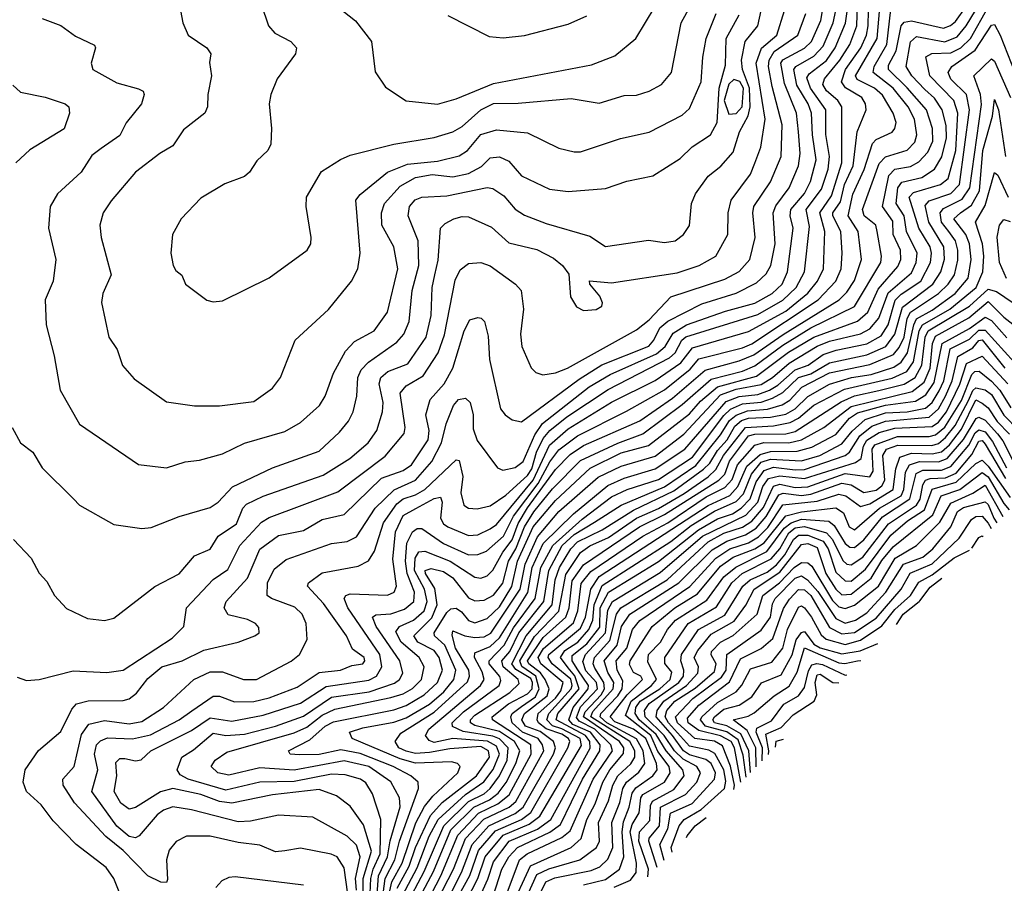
# Model space of a CAD drawing. Extents: x 1308313 to 1441400, y 959662 to 1036319.
# Tile 557 of 656: x 1420403 to 1423567, y 972360 to 975135. Entities that reach past the tile are written whole.
import ezdxf

# ---------------------------------------------------------------- set-up
doc = ezdxf.new("R2010")
doc.units = 0

msp = doc.modelspace()

# ---------------------------------------------------------------- linework, layer by layer
at = {"layer": '0CON10XD'}
for points in [[(1421506.8, 972313.2), (1421506.3, 972375), (1421533.6, 972463.6), (1421507.2, 972547.2), (1421465, 972607.3), (1421421.3, 972641.3), (1421365, 972661.4), (1421215, 972643.8), (1421085, 972617.7), (1421045, 972623), (1420985, 972645.5), (1420895, 972664.2), (1420855, 972653.9), (1420775, 972603), (1420755, 972597.7), (1420727.4, 972617.4), (1420706.1, 972655), (1420714.6, 972705), (1420711.7, 972748.3), (1420725, 972761), (1420740.6, 972760.6), (1420775, 972753.1), (1420793.6, 972756.4), (1420824.7, 972785), (1420955, 972850.6), (1421015, 972891.5), (1421085, 972880.6), (1421185, 972900.6), (1421305, 972939.2), (1421387.8, 972992.2), (1421525, 973013), (1421549.7, 973025), (1421566, 973055), (1421560.6, 973095), (1421457.1, 973245), (1421445.7, 973275), (1421451.2, 973285), (1421465, 973290.4), (1421585, 973286.1), (1421605.8, 973295), (1421613.9, 973315), (1421601.9, 973401.9), (1421610.7, 973489.3), (1421635, 973541.6), (1421675.4, 973564.6), (1421735, 973596.5), (1421755, 973600.8), (1421760.7, 973585), (1421755, 973533.1), (1421764.8, 973515), (1421778.8, 973505), (1421845, 973477), (1421875, 973479.4), (1421915, 973498.5), (1421935, 973513.3), (1422052.6, 973655), (1422105, 973768.2), (1422165, 973819.9), (1422305, 973905.9), (1422445, 973975.4), (1422527.5, 974032.5), (1422565, 974080.9), (1422745, 974133.2), (1422865, 974198.7), (1422935, 974256.5), (1422966.9, 974295), (1422986.1, 974335), (1422990, 974455), (1422973.4, 974515), (1423010.9, 974569.1), (1423044.9, 974675), (1423044.6, 974854.6), (1423031.2, 974875), (1422995, 974906.6), (1422983, 974927), (1422988.7, 974945), (1423038.3, 975005), (1423070.1, 975055), (1423092.4, 975115), (1423095.6, 975225)], [(1421527.6, 972305), (1421530.9, 972375), (1421539.2, 972405), (1421561.6, 972455), (1421563.7, 972565), (1421537, 972647), (1421515, 972682.2), (1421498, 972695), (1421448.6, 972708.6), (1421405, 972710.6), (1421285, 972686.5), (1421175, 972685.1), (1421065, 972659.2), (1420944.1, 972695), (1420918.5, 972708.5), (1420909.2, 972725), (1420924.1, 972765), (1420961.7, 972788.3), (1421025, 972841.8), (1421065, 972834.7), (1421125, 972839.6), (1421225, 972864.7), (1421315, 972896.9), (1421405, 972957.8), (1421525.6, 972975.6), (1421607.2, 973002.8), (1421623.1, 973015), (1421633.7, 973035), (1421624.5, 973075), (1421548.4, 973185), (1421536.5, 973215), (1421547.4, 973222.6), (1421595, 973226.3), (1421639.6, 973240.4), (1421669.3, 973265), (1421671.3, 973295), (1421647.8, 973355), (1421642.5, 973395), (1421646.6, 973453.4), (1421665, 973489.3), (1421680.5, 973499.5), (1421695, 973500), (1421765, 973452.1), (1421845, 973415.7), (1421875, 973416), (1421902.9, 973427.1), (1421957.8, 973475), (1421990.1, 973539.9), (1422068.9, 973645), (1422106.1, 973713.9), (1422135, 973752.9), (1422195, 973797.6), (1422353.1, 973876.9), (1422475, 973946.1), (1422557.5, 974012.5), (1422585.2, 974045), (1422725, 974080.2), (1422755, 974093.9), (1422968.7, 974235), (1423024.9, 974295.1), (1423042, 974335), (1423045.7, 974385), (1423041.6, 974455), (1423015.8, 974505), (1423016.1, 974515), (1423039.8, 974550.2), (1423052.6, 974605), (1423081.2, 974665), (1423093.4, 974775), (1423122.9, 974845), (1423120.4, 974865), (1423108.8, 974885), (1423055.9, 974915.9), (1423043.8, 974935), (1423056.7, 974975), (1423105.3, 975045), (1423123.9, 975085), (1423129.2, 975115), (1423130.8, 975215)], [(1421549.1, 972295), (1421556.1, 972383.9), (1421585.1, 972445), (1421593.3, 972496.7), (1421625.9, 972605.9), (1421623.2, 972635), (1421595.7, 972685.7), (1421525, 972735.5), (1421445, 972753.2), (1421285, 972723.7), (1421175, 972730.4), (1421075, 972707.4), (1421039.1, 972715), (1421018.5, 972735), (1421030.5, 972755), (1421068.6, 972781.4), (1421285, 972843.5), (1421325, 972862), (1421375, 972900.3), (1421415, 972918.9), (1421595, 972956.7), (1421635, 972968.9), (1421665, 972985.9), (1421694.2, 973015), (1421702.9, 973055), (1421686.6, 973085), (1421628.3, 973135), (1421611.7, 973168.3), (1421623.1, 973185), (1421667.8, 973205), (1421702.7, 973235), (1421712.6, 973265), (1421703.6, 973305), (1421671.7, 973365), (1421673.5, 973405), (1421685, 973425.5), (1421705, 973427.7), (1421786.2, 973395), (1421865, 973343.9), (1421885, 973340.2), (1421905, 973347.7), (1421923.4, 973366.6), (1421955.5, 973424.5), (1421985, 973463.1), (1422004.3, 973515.7), (1422035, 973566.5), (1422125, 973689.3), (1422171.7, 973738.2), (1422215, 973766.4), (1422395, 973845.9), (1422500.9, 973919.1), (1422605, 974009.2), (1422715, 974039.1), (1422761.8, 974058.2), (1422856, 974124), (1423036, 974235), (1423061, 974259), (1423085, 974297.1), (1423107.7, 974365), (1423097, 974455), (1423064.9, 974505), (1423079.6, 974575), (1423116.4, 974653.6), (1423142.7, 974737.3), (1423155, 974750.2), (1423206.3, 974773.7), (1423215.2, 974785), (1423218.8, 974805), (1423210, 974835), (1423175, 974892.6), (1423149.2, 974915), (1423093.3, 974943.3), (1423088.6, 974955), (1423158.6, 975075), (1423172.4, 975237.6)], [(1421025, 974228.8), (1421055, 974231.2), (1421205, 974305.5), (1421327.1, 974395), (1421338.1, 974415), (1421339.4, 974435), (1421322.9, 974535), (1421324.2, 974565), (1421372.4, 974647.6), (1421433.8, 974686.2), (1421465, 974699.5), (1421605, 974735.3), (1421735, 974756.9), (1421795, 974775.2), (1421825, 974791.5), (1421885, 974845.9), (1421925, 974866.1), (1422005, 974866.7), (1422175, 974882.3), (1422265, 974866.6), (1422345, 974891.6), (1422385, 974892.6), (1422425, 974905.8), (1422465, 974927.3), (1422497.6, 974965), (1422528.4, 975125), (1422588.8, 975235)], [(1420730.6, 972310.6), (1420705.3, 972375), (1420680.6, 972410.6), (1420584.8, 972484.8), (1420510.2, 972560.2), (1420471.7, 972611.7), (1420424.5, 972654.5), (1420414.3, 972685), (1420420.5, 972725), (1420463, 972787), (1420535, 972847.3), (1420570.5, 972919.5), (1420585, 972936.8), (1420623.4, 972946.6), (1420735, 972947.5), (1420755, 972952.6), (1420778.7, 972971.3), (1420815, 973017.6), (1420860, 973055), (1420924.9, 973075.1), (1420995, 973108.9), (1421105.2, 973134.8), (1421158.8, 973155), (1421172.5, 973165), (1421171.5, 973181.5), (1421160.6, 973195), (1421135, 973207.7), (1421073, 973223), (1421060.4, 973245), (1421066, 973265), (1421135, 973340), (1421175, 973433.3), (1421235, 973477.6), (1421315, 973494.1), (1421375, 973529.4), (1421445.3, 973545), (1421565, 973661.3), (1421635, 973686.4), (1421661.8, 973705), (1421715.5, 973785), (1421718.6, 973815), (1421707.5, 973865), (1421722, 973915), (1421767, 973965), (1421795.1, 974014.9), (1421831.3, 974135), (1421849.6, 974170.4), (1421875, 974177.8), (1421885.9, 974175.9), (1421896.2, 974165), (1421908.4, 974118.4), (1421912.9, 974042.9), (1421947.8, 973885), (1421962.5, 973865), (1421985, 973848.8), (1422015, 973843.3), (1422200.1, 973979.9), (1422273.9, 974026.1), (1422424, 974086), (1422440.4, 974105), (1422459.7, 974145), (1422485, 974166.6), (1422595, 974222), (1422705, 974256.6), (1422770.8, 974289.3), (1422801.5, 974318.5), (1422816.5, 974345), (1422830.4, 974415), (1422824, 974515), (1422832.7, 974537.3), (1422875.4, 974595), (1422904.9, 974665), (1422910.8, 974705), (1422905.6, 974774.4), (1422898.5, 974835), (1422860.3, 974930.3), (1422848.2, 974995), (1422855, 975006.6), (1422925, 975044), (1422946.7, 975065), (1422977.3, 975132.7), (1422987.3, 975195)], [(1421457.8, 972325), (1421445, 972409.4), (1421423.1, 972445), (1421403.7, 972453.7), (1421305, 972472.9), (1421255, 972463.9), (1421225, 972460.6), (1421175, 972482.7), (1421105, 972491.1), (1421015, 972511.2), (1420939, 972511), (1420905.6, 972494.4), (1420883.3, 972466.7), (1420874.7, 972435), (1420878.3, 972371.7), (1420875, 972362.9), (1420856.4, 972363.6), (1420815, 972384), (1420735.6, 972465), (1420680, 972510), (1420578.7, 972618.7), (1420543, 972675), (1420541.1, 972695), (1420577.5, 972735), (1420602, 972838), (1420625, 972871.6), (1420675, 972883.4), (1420755, 972871.8), (1420795, 972880), (1420865.3, 972924.7), (1420962.9, 973015), (1421015, 973039.6), (1421055, 973039.6), (1421122, 973015), (1421164, 973015), (1421275, 973073.2), (1421302.3, 973095), (1421326.3, 973143.7), (1421323.7, 973195), (1421310.3, 973225), (1421287.3, 973247.3), (1421211.5, 973275), (1421198.2, 973285), (1421199, 973325), (1421220.4, 973369.6), (1421259.6, 973400.4), (1421405, 973451.3), (1421455, 973458), (1421485, 973473.1), (1421545, 973565.5), (1421605.8, 973624.2), (1421675.2, 973655), (1421727.4, 973715), (1421758.5, 973775), (1421773.4, 973836.6), (1421796.7, 973895), (1421812.5, 973915), (1421835, 973919.1), (1421850, 973905), (1421859.7, 973865), (1421860.5, 973820.5), (1421873.1, 973783.1), (1421938.6, 973695), (1421955, 973687.3), (1421995, 973695.7), (1422020.7, 973715), (1422058.6, 973801.4), (1422082.4, 973837.6), (1422233, 973955), (1422299.8, 973995), (1422448.9, 974061.1), (1422477, 974085), (1422502.5, 974127.5), (1422545, 974154.4), (1422671, 974199), (1422765, 974223.9), (1422821, 974255), (1422852.6, 974285), (1422869.9, 974325), (1422888.1, 974465), (1422878.2, 974505), (1422880.4, 974525), (1422925, 974577), (1422943.8, 974615), (1422961.9, 974685), (1422950, 974765), (1422947.3, 974835), (1422936.8, 974865), (1422900.2, 974925), (1422890, 974975), (1422897.1, 974985), (1422955, 975017.7), (1422985, 975050), (1423017.1, 975125), (1423031.3, 975195)], [(1420912, 975205), (1420927.5, 975125), (1420944, 975085), (1421004.2, 975045), (1421017.1, 975025), (1421012.4, 974997.6), (1421019.5, 974955), (1421007.5, 974895), (1421006.5, 974855), (1420998.1, 974835), (1420928.9, 974781.1), (1420895, 974729.5), (1420853.1, 974705), (1420775.5, 974645), (1420696.5, 974553.5), (1420670.9, 974515), (1420660.9, 974475), (1420664.5, 974435), (1420696.9, 974315), (1420670, 974255), (1420665.9, 974225.9), (1420689.2, 974115), (1420715.8, 974075), (1420733.6, 974023.6), (1420770.7, 973980.7), (1420875, 973907.1), (1420964.6, 973894.6)], [(1421178.9, 975185), (1421202.2, 975115), (1421222.2, 975092.2), (1421274.2, 975065), (1421292.5, 975045), (1421289.2, 975025), (1421230.6, 974945), (1421209.4, 974895), (1421204.4, 974865), (1421212.5, 974785), (1421210, 974735), (1421200, 974715), (1421165, 974681.2), (1421141.2, 974645), (1421125, 974631.2), (1421062.1, 974607.9), (1420985, 974561.2), (1420921.4, 974495), (1420894.4, 974445), (1420888.8, 974385), (1420896, 974345), (1420905, 974328.8), (1420924.1, 974314.1), (1420936.2, 974285), (1421004.1, 974234.1), (1421025, 974228.8)], [(1420465, 973014.5), (1420575, 973042.6), (1420682.4, 973037.6), (1420735, 973044.7), (1420892.3, 973147.7), (1420930, 973185), (1420939.1, 973245), (1421025, 973336.2), (1421071.2, 973368.8), (1421109.8, 973445), (1421179.5, 973520.5), (1421205, 973535.5), (1421425, 973618.3), (1421577.5, 973732.5), (1421638.2, 973805), (1421641.1, 973825), (1421625.5, 973934.5), (1421645, 973958.1), (1421699.1, 973990.9), (1421747.5, 974065), (1421768.1, 974121.9), (1421801.7, 974298.3), (1421818.4, 974331.6), (1421845, 974351.6), (1421884.7, 974354.7), (1421915, 974343.8), (1421995.7, 974285), (1422014.4, 974265), (1422021.4, 974205), (1422012.3, 974125), (1422016.2, 974085), (1422046.2, 974016.2), (1422061.4, 974001.4), (1422083.9, 973993.9), (1422125, 974000), (1422162.7, 974015), (1422385, 974138.4), (1422425, 974171), (1422495, 974244.8), (1422668.8, 974301.2), (1422715, 974326.1), (1422748.7, 974365), (1422766.2, 974435), (1422758.4, 974515), (1422762.1, 974535), (1422815.6, 974614.4), (1422849.8, 974695), (1422852.4, 974797.6), (1422821, 974921), (1422809.2, 974985), (1422811.6, 975005), (1422827.2, 975032.8), (1422902.8, 975085), (1422929, 975155)], [(1421485, 972337.3), (1421481.9, 972375), (1421496.8, 972445), (1421485, 972482.9), (1421455, 972511), (1421345, 972572.4), (1421235, 972579.2), (1421145, 972559.6), (1421105, 972557.3), (1420955, 972595.7), (1420895, 972605.2), (1420865, 972595.2), (1420845, 972580), (1420787.3, 972512.7), (1420775, 972506), (1420755, 972510.6), (1420715, 972543.8), (1420635.2, 972655), (1420653.5, 972725), (1420643.7, 972775), (1420649.8, 972805), (1420662.4, 972817.6), (1420685, 972826.9), (1420765, 972824), (1420823.1, 972836.9), (1420915.8, 972885), (1420956.2, 972913.8), (1421025, 972961.7), (1421045, 972961.5), (1421092.9, 972942.9), (1421155, 972944.1), (1421205, 972956.3), (1421295, 972990.3), (1421365, 973037.5), (1421434.2, 973045), (1421470.3, 973059.7), (1421505.4, 973065), (1421512, 973075), (1421509.3, 973085), (1421472.5, 973112.5), (1421453.2, 973155), (1421379.2, 973259.2), (1421328.2, 973315), (1421331.1, 973325), (1421375, 973357.3), (1421491, 973379), (1421523.9, 973396.1), (1421543.2, 973426.8), (1421571.9, 973518.1), (1421615, 973579.1), (1421634.8, 973595.2), (1421675, 973608), (1421704.5, 973625), (1421805, 973720.8), (1421815, 973718.8), (1421826.8, 973666.8), (1421820, 973615), (1421830, 973575), (1421845, 973565.8), (1421873.1, 973563.1), (1421915, 973572.5), (1421965, 973607.4), (1422035, 973670.2), (1422048.6, 973691.4), (1422063.3, 973745), (1422085, 973789.2), (1422106.1, 973815), (1422161.4, 973858.6), (1422293.4, 973946.6), (1422491.3, 974048.7), (1422509.5, 974065), (1422530.6, 974105), (1422543.7, 974116.3), (1422775, 974187.8), (1422855, 974233.3), (1422898, 974275), (1422925.1, 974325), (1422940.7, 974470.7), (1422929.5, 974525), (1422979, 974591), (1423000.9, 974655), (1423004.5, 974695), (1422993.6, 974766.4), (1422993.2, 974845), (1422943.9, 974915), (1422932.2, 974947.8), (1422939.3, 974960.7), (1422995, 975003.8), (1423023.5, 975045), (1423056.5, 975123.5), (1423063.4, 975176.6)], [(1420675, 973204.4), (1420705, 973211.9), (1420836.6, 973313.4), (1420915, 973354.5), (1420965, 973412.5), (1421015, 973433.9), (1421040.7, 973475), (1421100, 973515), (1421119.6, 973565), (1421132.1, 973577.9), (1421185.7, 973604.3), (1421378.3, 973671.7), (1421464.1, 973725), (1421522.9, 973775), (1421550.8, 973815), (1421569, 973875), (1421570.7, 973905), (1421557.9, 973965), (1421563.5, 973985), (1421585.6, 974004.4), (1421650.4, 974029.6), (1421708.5, 974115), (1421724.8, 974185), (1421728.1, 974275), (1421737.1, 974315), (1421747.7, 974362.3), (1421755.3, 974464.7), (1421769.8, 974480.2), (1421798, 974495), (1421825, 974503.2), (1421845, 974501.3), (1421918.9, 974468.9), (1421975, 974418.1), (1422065, 974396.8), (1422118.6, 974368.6), (1422147.3, 974345), (1422167.6, 974317.6), (1422173.1, 974245), (1422192.2, 974212.2), (1422215, 974200.6), (1422255, 974203.6), (1422273.3, 974215), (1422275.3, 974225), (1422266.9, 974246.9), (1422234.4, 974285), (1422233.6, 974296.4), (1422305, 974289.5), (1422515, 974321.5), (1422586.5, 974345), (1422639.6, 974375), (1422678.7, 974445), (1422679.3, 974515), (1422688.5, 974555), (1422750.8, 974639.2), (1422765.4, 974674.6), (1422784.6, 974725.4), (1422798, 974815), (1422769.5, 974995), (1422786.4, 975043.6), (1422835.7, 975085), (1422860, 975165)], [(1420795, 973499.5), (1420825, 973503.5), (1420915, 973538.8), (1421015, 973568), (1421040.4, 973585), (1421086.4, 973633.6), (1421215, 973695.2), (1421365, 973748.5), (1421430.5, 973809.5), (1421459.7, 973845), (1421474.8, 973875.2), (1421486.6, 973925), (1421489.7, 973985), (1421499.6, 974010.4), (1421523.3, 974035), (1421615, 974098.6), (1421636.9, 974125), (1421654.8, 974165), (1421664.2, 974265), (1421685.4, 974345), (1421683.4, 974425), (1421651.3, 974505), (1421655.2, 974535), (1421674.1, 974555.9), (1421695, 974564.8), (1421775, 974569.4), (1421905, 974595.6), (1421922.8, 974592.8), (1421959, 974569), (1421995, 974526.6), (1422025, 974506.8), (1422095, 974479.8), (1422235, 974439.3), (1422285, 974406), (1422423.6, 974426.4), (1422475, 974419.6), (1422509.2, 974425), (1422535.6, 974445), (1422555, 974474), (1422561.7, 974545), (1422574.4, 974575.6), (1422615, 974632.5), (1422655.5, 974664.5), (1422695, 974709.2), (1422715.7, 974775), (1422743.7, 974826.3), (1422750.2, 974855), (1422747.4, 974915), (1422725.3, 974975), (1422722.2, 975005), (1422733.9, 975065), (1422774.6, 975115.4), (1422785.1, 975165)], [(1420964.6, 973894.6), (1421045, 973894.6), (1421155, 973908.5), (1421215, 973950.6), (1421240.9, 973985), (1421287.8, 974105), (1421395, 974204.3), (1421469.1, 974295), (1421489.1, 974335), (1421496.9, 974385), (1421483.4, 974555), (1421497, 974573), (1421584.6, 974645.4), (1421649.2, 974670.8), (1421745, 974680.6), (1421815, 974697.6), (1421841.9, 974715), (1421885, 974766.5), (1421935, 974781.2), (1422035, 974771.9), (1422135, 974722.7), (1422185, 974710.4), (1422205, 974710.7), (1422333.7, 974753.7), (1422425.8, 974774.2), (1422531.7, 974828.3), (1422555, 974850), (1422593.1, 974935), (1422597.6, 975015), (1422609, 975075), (1422640.7, 975155)], [(1421565.2, 972285), (1421577.3, 972375), (1421608.6, 972435), (1421623.7, 972495), (1421684.5, 972665), (1421683.6, 972685), (1421659.2, 972705), (1421603.1, 972735), (1421497, 972777), (1421435, 972788.8), (1421365, 972774), (1421302.5, 972772.5), (1421272.5, 972775), (1421266.2, 972785), (1421335, 972821.2), (1421384.9, 972865.1), (1421411.5, 972878.5), (1421605, 972917.7), (1421645, 972931.1), (1421702.1, 972965), (1421745.1, 973005), (1421761.4, 973045), (1421750.4, 973085), (1421735, 973107.6), (1421682.1, 973135), (1421669, 973155), (1421727.3, 973212.7), (1421744.1, 973255), (1421736.7, 973306.7), (1421706.5, 973355), (1421705.8, 973365), (1421725, 973371.6), (1421765, 973361.9), (1421795, 973341), (1421845, 973277), (1421865, 973267.6), (1421895, 973269.5), (1421925, 973285.8), (1421955, 973324.5), (1421973.9, 973395), (1421997.4, 973435), (1422025, 973505.1), (1422055, 973554), (1422115, 973627.3), (1422205, 973718.8), (1422325, 973774.7), (1422405.5, 973804.5), (1422532, 973898), (1422625, 973980.1), (1422725, 974006.1), (1422765, 974022.5), (1422855, 974089.7), (1422945, 974144.7), (1423085, 974213), (1423169.7, 974355), (1423171.9, 974375), (1423157.6, 974455), (1423154.2, 974475), (1423116.6, 974505), (1423110.7, 974525), (1423165, 974673.5), (1423185, 974694), (1423255, 974716.3), (1423278.6, 974741.4), (1423285.5, 974765), (1423278, 974815), (1423258, 974855), (1423209.2, 974915), (1423145.7, 974965), (1423148.4, 974985), (1423188.8, 975055), (1423202.4, 975167.6)], [(1421426, 975175), (1421481.4, 975131.4), (1421532.9, 975065), (1421545, 974967.5), (1421578.5, 974918.5), (1421644.7, 974874.7), (1421745, 974863.8)], [(1421578.1, 972271.9), (1421598.5, 972365), (1421631.7, 972425), (1421676.2, 972553.8), (1421703.6, 972606.4), (1421730.2, 972639.8), (1421811.1, 972715), (1421818.2, 972735), (1421810, 972745), (1421790.4, 972750.4), (1421675, 972745.7), (1421625, 972759.4), (1421471.5, 972825), (1421462.8, 972845), (1421505, 972859), (1421605, 972877.3), (1421645, 972891.1), (1421719.7, 972935), (1421765.4, 972974.6), (1421797.9, 973015), (1421804.3, 973045), (1421768.8, 973125), (1421736, 973155), (1421734.3, 973165), (1421775, 973230.5), (1421788.3, 973241.7), (1421805, 973244.2), (1421822.5, 973232.5), (1421845, 973204.2), (1421865, 973197.3), (1421905, 973210.3), (1421945, 973248.1), (1421983.8, 973313.8), (1422002.7, 973395), (1422053.1, 973505), (1422125, 973590.3), (1422236, 973694), (1422335, 973742.9), (1422422.9, 973767.1), (1422498.5, 973825), (1422555, 973868.9), (1422590.5, 973909.4), (1422644.6, 973955.4), (1422770.2, 973989.8), (1422873.2, 974066.8), (1422955, 974114.4), (1423095, 974166.5), (1423127.6, 974195), (1423160.8, 974269.2), (1423225, 974341.6), (1423234.3, 974365), (1423232.6, 974395), (1423209.2, 974445), (1423207.9, 974487.9), (1423174.9, 974535), (1423195.1, 974634.9), (1423214.7, 974655.3), (1423265, 974663.6), (1423291.5, 974678.5), (1423320.4, 974709.6), (1423336.5, 974745), (1423335.8, 974785), (1423316.9, 974845), (1423255, 974915.9), (1423194.1, 974975), (1423195, 974988.8), (1423219.4, 975035), (1423235.7, 975115), (1423245, 975126.7), (1423268.7, 975131.3), (1423371.6, 975108.4), (1423394, 975116), (1423410.3, 975129.7), (1423445, 975179)], [(1421624.7, 972305), (1421680.1, 972409.9), (1421719.1, 972510.9), (1421747.5, 972565), (1421834.9, 972645.1), (1421893.8, 972686.2), (1421924.2, 972725.8), (1421944.8, 972775), (1421935, 972800.5), (1421906.2, 972816.3), (1421795, 972824.9), (1421735, 972812.5), (1421718.3, 972818.3), (1421707.2, 972835), (1421717.5, 972855), (1421883.6, 972995), (1421894.9, 973015), (1421889.2, 973039.2), (1421864.2, 973085), (1421865, 973100.4), (1421915, 973120.7), (1421945, 973148.5), (1422035.7, 973294.3), (1422049.6, 973375), (1422085, 973451.7), (1422182.8, 973547.2), (1422292.3, 973637.7), (1422345, 973661.3), (1422445, 973692.2), (1422540, 973755), (1422672.4, 973907.7), (1422715, 973924.1), (1422775, 973930.8), (1422812.3, 973945), (1422839, 973961), (1422895, 974010.3), (1422935.9, 974025), (1422985, 974059.6), (1423026.6, 974073.4), (1423125, 974093.4), (1423170.5, 974119.5), (1423193.4, 974155), (1423215.8, 974234.2), (1423235, 974253.4), (1423298.9, 974295), (1423329.3, 974355), (1423332.9, 974385), (1423328.2, 974405), (1423291.7, 974465), (1423261.4, 974565), (1423275, 974579.3), (1423361.6, 974605), (1423386.5, 974625), (1423410.5, 974715), (1423417.1, 974835), (1423404, 974875), (1423326.9, 974955), (1423314.1, 975015.9), (1423333.9, 975026.1), (1423395, 975028.8), (1423427.2, 975045), (1423457.8, 975075), (1423515, 975175.2)], [(1421745, 974863.8), (1421805, 974880.7), (1421925, 974930.6), (1422240.2, 974989.8), (1422315, 975019.1), (1422382.7, 975075), (1422445, 975178.1)], [(1422536.8, 973803.2), (1422655, 973929.6), (1422705, 973947.5), (1422785, 973963.1), (1422822.3, 973985), (1422875, 974031.1), (1422965, 974085.8), (1423005, 974101.6), (1423105, 974126), (1423135, 974141.4), (1423163.7, 974176.3), (1423193.1, 974256.9), (1423268.2, 974321.8), (1423283.3, 974355), (1423286.1, 974385), (1423252.5, 974455), (1423244.5, 974505), (1423219.5, 974545), (1423224.8, 974595.2), (1423237, 974613), (1423302.1, 974627.9), (1423342.2, 974655), (1423365.6, 974694.4), (1423380.6, 974755), (1423379.8, 974795), (1423367.2, 974845), (1423342.8, 974882.8), (1423311.2, 974911.1), (1423269.5, 974955), (1423250.9, 974985), (1423265.5, 975064.5), (1423285, 975081.2), (1423375, 975064.3), (1423415, 975079.6), (1423444.5, 975115), (1423474.2, 975165)], [(1420475, 975138.5), (1420535, 975116.7), (1420582.4, 975082.4), (1420643.3, 975053.3), (1420646.2, 975045), (1420632.5, 974995), (1420638, 974975), (1420715, 974932.7), (1420785, 974913.3), (1420799.2, 974905), (1420802.9, 974895), (1420794.5, 974865), (1420745, 974803.3), (1420725, 974763.1), (1420665, 974720.8), (1420635, 974698.5), (1420600.5, 974645), (1420524, 974576), (1420501.2, 974535), (1420496, 974465), (1420518.7, 974365), (1420510.5, 974295), (1420484.7, 974235.3), (1420487.8, 974155), (1420513.8, 974055), (1420533.3, 973945), (1420595, 973835.8), (1420785, 973705.6), (1420875, 973694.5)], [(1420875, 973694.5), (1420935, 973714.6), (1420980.9, 973719.1), (1421055, 973739.6), (1421125, 973774.6), (1421255, 973811.5), (1421305, 973840.4), (1421366.4, 973895), (1421384.7, 973925), (1421411.1, 973998.9), (1421449.7, 974070.3), (1421479, 974101), (1421542.1, 974135), (1421584.8, 974195.2), (1421617.8, 974335), (1421604.7, 974405), (1421566, 974475), (1421565.5, 974515), (1421575.6, 974545), (1421625, 974600), (1421675, 974628), (1421728.2, 974638.2), (1421795, 974630), (1421845, 974641.2), (1421886.7, 974663.3), (1421915, 974691.2), (1421945, 974694.3), (1421975, 974680.7), (1422015, 974632.9), (1422105, 974590.6), (1422165, 974582.7), (1422285, 974592.5), (1422354.1, 974615.9), (1422436.9, 974633.1), (1422525, 974689.1), (1422563.9, 974726.1), (1422622.7, 974765), (1422643.8, 974805), (1422650, 974915), (1422670.9, 974989.1), (1422672.5, 975075), (1422715, 975150.4)], [(1421643.9, 972286.1), (1421702.5, 972397.5), (1421766.2, 972545), (1421845, 972623), (1421895, 972647.8), (1421915, 972664.3), (1421944.8, 972705), (1421968.8, 972755), (1421972.2, 972795), (1421945, 972823.7), (1421922.7, 972832.7), (1421827.4, 972847.4), (1421793.5, 972863.5), (1421792.7, 972875), (1421828.8, 972911.2), (1421943.3, 972995), (1421948.9, 973011.1), (1421945.6, 973024.4), (1421911.8, 973065), (1421911.4, 973075), (1421959.1, 973125), (1421989.3, 973180.7), (1422059.6, 973275), (1422077.4, 973375), (1422115.7, 973445), (1422209.8, 973530.2), (1422305, 973601.6), (1422355, 973624.9), (1422455, 973658), (1422565, 973729.1), (1422665, 973863.3), (1422686.5, 973883.5), (1422725, 973900.2), (1422785, 973906.1), (1422821.3, 973918.7), (1422855, 973937.6), (1422905, 973984.9), (1422945, 973996.9), (1423005, 974032.6), (1423125, 974057.7), (1423185.6, 974084.4), (1423214.4, 974125), (1423239.2, 974210.8), (1423337, 974285), (1423363.1, 974325), (1423374.5, 974365.5), (1423371.8, 974405), (1423323.9, 974485), (1423311.9, 974538.1), (1423325, 974552.7), (1423395, 974576.7), (1423422.8, 974605), (1423455.3, 974845), (1423444.6, 974895), (1423395, 974943.7), (1423386.7, 974965), (1423398.1, 974985), (1423473.2, 975036.8), (1423525, 975117.8), (1423535, 975119.2), (1423553.5, 975085), (1423623.9, 974905)], [(1421778.3, 975148.3), (1421910.9, 975080.9), (1421956.7, 975076.7)], [(1421956.7, 975076.7), (1422025, 975084.8), (1422165, 975120.7), (1422225, 975147.5)], [(1421688.6, 972315), (1421732.1, 972398), (1421788.4, 972531.6), (1421861.8, 972605), (1421912, 972628), (1421940.4, 972649.6), (1421965.8, 972684.2), (1421997.1, 972745), (1422009.8, 972785), (1421992.9, 972815), (1421945, 972847.8), (1421865, 972866.8), (1421851.9, 972875), (1421851, 972885), (1421865, 972900), (1421977.3, 972972.7), (1422008.3, 973001.7), (1422004.3, 973015), (1421956.3, 973055), (1421951.6, 973075), (1421977.3, 973105), (1422006.3, 973165), (1422087.3, 973265), (1422102.9, 973365), (1422146.3, 973445), (1422185, 973480.5), (1422250.1, 973519.9), (1422335.3, 973574.7), (1422475, 973634.3), (1422575, 973702.2), (1422655, 973801.3), (1422683.2, 973846.8), (1422705, 973864.2), (1422741.6, 973878.4), (1422806, 973884), (1422852.5, 973897.5), (1422877.8, 973912.2), (1422916.3, 973953.7), (1423005, 974000.8), (1423135, 974026.9), (1423210.5, 974059.5), (1423228.8, 974081.2), (1423244.4, 974115), (1423254.4, 974175), (1423264.9, 974195), (1423355.1, 974254.9), (1423386.4, 974285), (1423406.1, 974315), (1423417.7, 974362.3), (1423417.6, 974395), (1423410.1, 974425), (1423388.9, 974455), (1423364.5, 974485), (1423360.7, 974515), (1423371.6, 974528.4), (1423431.3, 974558.7), (1423456.1, 974595), (1423493.1, 974863.1), (1423490.6, 974895), (1423468.7, 974955), (1423525, 975009.7), (1423535, 975001.6), (1423586.9, 974885)], [(1422681.8, 974831.8), (1422705, 974833.3), (1422724.2, 974855), (1422729.1, 974915), (1422717, 974937), (1422697.3, 974942.7), (1422681.8, 974928.2), (1422666.2, 974875), (1422681.8, 974831.8)], [(1420381.2, 974925), (1420405, 974902.4), (1420485, 974886.1), (1420549.4, 974865), (1420560.4, 974855), (1420563.4, 974835), (1420546.2, 974783.9), (1420435, 974716.6), (1420390.7, 974675)], [(1421680.8, 972239.2), (1421755.9, 972384.1), (1421810.3, 972515), (1421877.5, 972585), (1421939.5, 972615), (1421975.6, 972644.4), (1422046.8, 972775), (1422044.9, 972805), (1421922.3, 972885), (1421921.1, 972895), (1421973.7, 972936.3), (1422035, 972969.2), (1422049.5, 972985), (1422051, 973005), (1422045, 973017.8), (1421997.2, 973047.2), (1421984.4, 973065), (1422029.9, 973155), (1422113.7, 973255), (1422123.1, 973335), (1422137.9, 973375), (1422173.8, 973435), (1422195, 973457.6), (1422274.2, 973495.8), (1422375, 973559.3), (1422505, 973621.2), (1422599.7, 973690.3), (1422620.4, 973709.6), (1422645, 973751.2), (1422675.6, 973785), (1422700.8, 973829.2), (1422722.6, 973847.4), (1422745.1, 973855.1), (1422815, 973857.7), (1422865, 973867.6), (1422895, 973884.3), (1422935.4, 973924.6), (1423005, 973964), (1423075.1, 973984.9), (1423138.8, 973995), (1423211.4, 974018.6), (1423235, 974034.4), (1423255.1, 974064.9), (1423275.6, 974155), (1423285, 974174), (1423335, 974201.4), (1423408.6, 974255), (1423450.5, 974305), (1423460.2, 974365), (1423455.2, 974415.2), (1423442.7, 974445), (1423404.6, 974495), (1423425.7, 974515), (1423461.3, 974538.7), (1423486.4, 974585), (1423497.3, 974715), (1423528.5, 974825), (1423535, 974878.5), (1423547.7, 974845), (1423570.6, 974695)], [(1421708.6, 972235), (1421796.3, 972405), (1421835.7, 972504.3), (1421894.2, 972565.8), (1421975.3, 972604.7), (1421997, 972623), (1422086.9, 972785), (1422082.7, 972805), (1422068.4, 972825), (1422018.4, 972845), (1421985.3, 972875), (1421980.7, 972895), (1421985.5, 972905), (1422015, 972928), (1422060.7, 972959.3), (1422072.3, 972985), (1422061.5, 973025), (1422016.8, 973056.8), (1422010, 973075), (1422057.2, 973152.8), (1422135.2, 973234.8), (1422158, 973352), (1422205, 973423.2), (1422235, 973444.1), (1422295, 973471.6), (1422385, 973532.8), (1422455, 973564), (1422537.7, 973612.3), (1422615, 973666.3), (1422640.2, 973689.8), (1422664.1, 973735), (1422735, 973824.8), (1422825, 973829.8), (1422879, 973841), (1422905.1, 973854.9), (1422955, 973896.3), (1423052.7, 973947.3), (1423206.6, 973983.4), (1423252.9, 974005), (1423275, 974035.7), (1423293.3, 974135), (1423303.6, 974155), (1423391.5, 974205), (1423476.6, 974275), (1423497.3, 974325), (1423500.4, 974375), (1423496.4, 974415), (1423474.4, 974485), (1423505, 974537.9), (1423535, 974644.5), (1423545.5, 974635), (1423579.4, 974565)], [(1423573.5, 974303.5), (1423551.6, 974355), (1423543.3, 974436.7), (1423550.7, 974475), (1423565, 974493.5), (1423585, 974486.7)], [(1421739.5, 972230.5), (1421822.5, 972395), (1421857, 972485), (1421910, 972545), (1421995, 972583.9), (1422020.9, 972605), (1422118.3, 972775), (1422124.7, 972795), (1422118.1, 972815), (1422075, 972847.8), (1422027.9, 972865), (1422016, 972885), (1422025.3, 972905), (1422098, 972962), (1422104.1, 972985), (1422091.2, 973015), (1422076.6, 973036.6), (1422038.9, 973065), (1422034.8, 973075), (1422085, 973149.7), (1422157.2, 973215), (1422168.5, 973245), (1422177.8, 973332.2), (1422215, 973383.8), (1422394, 973505), (1422475, 973544.9), (1422649.6, 973655), (1422668.7, 973675), (1422683.4, 973716.6), (1422745, 973797.5), (1422765, 973803.3), (1422865, 973804.5), (1422895, 973811.3), (1423042.7, 973907.3), (1423085, 973926.2), (1423163.3, 973943.3), (1423245, 973963.9), (1423280.7, 973985), (1423301.9, 974025), (1423312.6, 974115), (1423322.1, 974135), (1423455, 974214.9), (1423515, 974269.6), (1423541.7, 974261.7), (1423595, 974224.8)], [(1421815, 972323.1), (1421849, 972385), (1421876.6, 972465), (1421932, 972528), (1422014.8, 972565.2), (1422045, 972587.6), (1422164.1, 972795), (1422170.6, 972815), (1422166.1, 972825), (1422145, 972839), (1422095, 972856.1), (1422069.7, 972875), (1422065.3, 972885), (1422068.4, 972905), (1422124.2, 972955), (1422141.2, 972978.8), (1422149.5, 973005), (1422077.3, 973065), (1422068.6, 973085), (1422085.5, 973114.5), (1422182.6, 973197.4), (1422196.2, 973235), (1422206.5, 973323.5), (1422237.8, 973362.2), (1422405, 973475.5), (1422485, 973518.3), (1422608.4, 973601.6), (1422668.7, 973631.3), (1422692.4, 973657.6), (1422709.3, 973705), (1422765, 973767.7), (1422794.1, 973775.9), (1422874.8, 973775.2), (1422914.8, 973785), (1422986.7, 973825), (1423075, 973892.6), (1423213.6, 973926.4), (1423270.1, 973939.9), (1423309.4, 973970.6), (1423328.5, 974015), (1423335.5, 974095), (1423345, 974118.2), (1423452.8, 974177.2), (1423515, 974229.2), (1423565, 974179.6), (1423646.2, 974116.2)], [(1421838.9, 972305), (1421875.5, 972375), (1421898.2, 972445), (1421955.9, 972514.1), (1422040.4, 972549.6), (1422074.4, 972575.6), (1422207.7, 972802.3), (1422203.7, 972825), (1422145, 972856.6), (1422115, 972866), (1422096.7, 972885), (1422103.2, 972905), (1422174.6, 972985), (1422178.5, 972995), (1422173.7, 973016.3), (1422113.3, 973065), (1422100.8, 973085), (1422103.1, 973095), (1422205, 973180.1), (1422220.9, 973215), (1422238.5, 973305), (1422264.6, 973345.4), (1422615, 973574), (1422685, 973606.2), (1422710.7, 973635), (1422739.6, 973700.4), (1422782, 973738), (1422815, 973748), (1422901.2, 973748.8), (1422948.5, 973761.5), (1423025, 973801.7), (1423069, 973855), (1423095, 973872.1), (1423185, 973896.5), (1423280.8, 973909.2), (1423315, 973930.1), (1423341.3, 973968.7), (1423366.5, 974095), (1423455, 974142.8), (1423505, 974178.8), (1423525, 974168.9), (1423575, 974112.3)], [(1421871.6, 972295), (1421907.1, 972372.9), (1421925, 972428.8), (1421975.9, 972495), (1422066.7, 972533.3), (1422109.3, 972565), (1422235.8, 972794.2), (1422234.7, 972815), (1422220.7, 972835), (1422126.6, 972885), (1422132.4, 972905), (1422200.6, 972985), (1422186.9, 973026.9), (1422165, 973052.7), (1422141, 973085), (1422155, 973107.8), (1422196.4, 973135), (1422231.6, 973175), (1422244.9, 973205), (1422248.3, 973255), (1422275, 973316.6), (1422495, 973458.1), (1422560.3, 973509.7), (1422635, 973555.4), (1422705, 973586.6), (1422728.8, 973611.2), (1422753.9, 973675), (1422785, 973712.7), (1422815, 973723.3), (1422915, 973717.7), (1422974, 973735), (1423045, 973771.7), (1423077.6, 973812.4), (1423119.4, 973850.6), (1423185, 973871.3), (1423255, 973875.3), (1423313.2, 973886.8), (1423334.8, 973905.2), (1423357.4, 973942.6), (1423372.3, 973975), (1423392.6, 974077.4), (1423455, 974108.8), (1423485, 974137.7), (1423505, 974137.9), (1423598.4, 974035)], [(1421897.1, 972235), (1421952, 972405), (1421974.9, 972445.1), (1422002.5, 972475), (1422106.1, 972523.9), (1422141.1, 972548.9), (1422210.8, 972695), (1422267.2, 972785), (1422267.7, 972805), (1422237.1, 972845), (1422180.4, 972870.4), (1422167.6, 972885), (1422181.1, 972925), (1422229.8, 972985), (1422230.8, 972995), (1422196.3, 973046.3), (1422178.6, 973075), (1422178.2, 973091.8), (1422225, 973129.5), (1422267.5, 973182.5), (1422267.9, 973245), (1422294.6, 973295.4), (1422455, 973394.5), (1422584.5, 973495.5), (1422645, 973531.2), (1422693.1, 973546.9), (1422721, 973565), (1422749.8, 973595), (1422769.8, 973650.2), (1422795, 973686.4), (1422825, 973697.5), (1422895, 973688.2), (1422925, 973690.1), (1423055, 973734.6), (1423069, 973745), (1423102.6, 973797.4), (1423141.1, 973828.9), (1423185, 973845.1), (1423325, 973857.8), (1423355.6, 973884.4), (1423377.5, 973925), (1423399.6, 973975), (1423416.9, 974053.1), (1423465, 974080.5), (1423485, 974103.8), (1423495, 974106.7), (1423568.8, 974015)], [(1421933.9, 972235), (1422009.1, 972435), (1422033.3, 972455), (1422145, 972506.5), (1422171.5, 972528.5), (1422245.8, 972695), (1422307.6, 972785), (1422301.9, 972805), (1422251, 972855), (1422201, 972881), (1422192.5, 972892.5), (1422205, 972926.6), (1422259.5, 972985), (1422256.6, 973005), (1422222.3, 973042.3), (1422212.2, 973072.2), (1422220.7, 973095), (1422285.5, 973164.5), (1422292.8, 973237.2), (1422308.2, 973265), (1422460.9, 973359.1), (1422597.1, 973475), (1422736.6, 973543.4), (1422774.2, 973585), (1422790.3, 973635), (1422809.3, 973660.7), (1422845, 973669.5), (1422925, 973661), (1423088.4, 973711.6), (1423106.4, 973725), (1423113.8, 973765), (1423125, 973783.4), (1423165, 973808.7), (1423215, 973822.4), (1423335, 973827.9), (1423355, 973841.5), (1423380.4, 973875), (1423424, 973964), (1423445, 974030.1), (1423495, 974054.1), (1423577.5, 973965)], [(1421979.2, 972275), (1422044, 972416), (1422175, 972474.6), (1422206.6, 972503.4), (1422225.5, 972565), (1422251.6, 972615), (1422276.6, 972685), (1422299.5, 972725), (1422342.9, 972777.1), (1422344.2, 972795), (1422330.4, 972815), (1422214.3, 972895), (1422219.4, 972910.6), (1422271.1, 972965), (1422281.7, 972985), (1422279.7, 973005), (1422251.1, 973051.1), (1422245.1, 973065), (1422249.5, 973085), (1422299.6, 973140.4), (1422320.5, 973225), (1422334, 973245), (1422483, 973335), (1422615, 973456.7), (1422665, 973484.9), (1422725, 973504.6), (1422755, 973523.6), (1422792.5, 973567.5), (1422825, 973636.1), (1422845, 973642.6), (1422895, 973632), (1422935, 973634.3), (1423055, 973676.9), (1423135, 973665.7), (1423145.5, 973684.5), (1423141.8, 973755), (1423150.9, 973769.1), (1423223.9, 973796.1), (1423324.8, 973795.2), (1423345, 973800.7), (1423375, 973825.5), (1423428.7, 973911.3), (1423462.8, 973995), (1423472, 974005), (1423485.4, 974005.4), (1423525, 973973.7), (1423552.3, 973945), (1423587.4, 973887.4)], [(1422009.3, 972265), (1422065, 972388.1), (1422103.3, 972406.7), (1422202.9, 972435), (1422256, 972475), (1422265.9, 972495), (1422262.8, 972555), (1422295.3, 972625), (1422308.8, 972675), (1422324.7, 972705.3), (1422366.1, 972743.9), (1422379.8, 972765), (1422379.9, 972785), (1422363.5, 972815), (1422238, 972895), (1422245, 972911.6), (1422310.3, 972985), (1422311.5, 973005), (1422292.3, 973037.7), (1422281.3, 973075), (1422323.2, 973125), (1422336.2, 973185), (1422363, 973225), (1422520.4, 973325), (1422628.1, 973431.9), (1422675, 973459), (1422735, 973479.6), (1422769, 973501), (1422801.7, 973538.3), (1422841.8, 973608.2), (1422856.5, 973613.5), (1422915, 973606.2), (1422945, 973610.1), (1423045, 973646.2), (1423075, 973640.3), (1423115, 973616.2), (1423155, 973623.4), (1423173.1, 973636.9), (1423182.5, 973655), (1423176.2, 973735), (1423188.2, 973755), (1423225, 973768.1), (1423333.3, 973766.7), (1423355, 973773), (1423378, 973792), (1423408.7, 973831.3), (1423451.4, 973911.4), (1423465, 973943.6), (1423475, 973952.5), (1423505, 973945.7), (1423525, 973931), (1423564.6, 973864.6), (1423613.2, 973815)], [(1422039.2, 972250.8), (1422093.8, 972365), (1422122.4, 972377.6), (1422239.2, 972400.8), (1422266.9, 972413.1), (1422293.1, 972436.9), (1422308.6, 972475), (1422305.3, 972555), (1422330.9, 972619.1), (1422341.2, 972665), (1422352.7, 972685), (1422392.8, 972717.2), (1422412, 972745), (1422406.1, 972785), (1422384.4, 972824.4), (1422289.3, 972875), (1422268.3, 972895), (1422270.2, 972905), (1422325, 972961.9), (1422339, 972985), (1422340.8, 973010.8), (1422322.7, 973045), (1422319.5, 973075), (1422353.8, 973115), (1422372.4, 973175), (1422395, 973204.3), (1422556.6, 973313.4), (1422639.4, 973405), (1422685, 973434.5), (1422745, 973454.3), (1422776.3, 973473.7), (1422806.4, 973503.6), (1422855, 973575.8), (1422965, 973587.8), (1423035, 973610.2), (1423056.9, 973605), (1423105, 973570.4), (1423135, 973579.1), (1423209.7, 973625), (1423217.8, 973692.2), (1423230.5, 973729.5), (1423268.1, 973741.9), (1423335, 973739.7), (1423365, 973746.7), (1423390.6, 973769.4), (1423429.5, 973819.5), (1423475, 973913.4), (1423495, 973902.4), (1423515, 973887.5), (1423543.6, 973843.6), (1423583.4, 973803.4)], [(1422215, 972354.8), (1422285, 972371.9), (1422329.7, 972405), (1422344.4, 972445), (1422338.5, 972525), (1422342.5, 972557.6), (1422361.5, 972605), (1422370.4, 972649.6), (1422383.1, 972666.9), (1422437.7, 972705), (1422451.6, 972725), (1422449.2, 972745), (1422414.3, 972825), (1422375, 972855.6), (1422315, 972878.5), (1422300.3, 972895), (1422354.8, 972965.2), (1422404.5, 973015), (1422398.5, 973025), (1422375, 973037.1), (1422362.5, 973062.5), (1422364.6, 973075), (1422435.1, 973184.9), (1422508.5, 973245), (1422580.3, 973289.7), (1422655, 973378.9), (1422695, 973407.4), (1422765, 973434.3), (1422795, 973454.4), (1422865, 973540.3), (1422915, 973553.5), (1423025, 973566.6), (1423050.4, 973550.4), (1423067.8, 973505), (1423085, 973496), (1423165.8, 973565), (1423234.9, 973605), (1423243.5, 973625), (1423248.9, 973681.1), (1423261.7, 973705), (1423294.3, 973715.7), (1423355.6, 973714.4), (1423382.9, 973725), (1423435, 973785.9), (1423476.2, 973853.8), (1423485, 973857.4), (1423505, 973848.7), (1423544.5, 973804.5), (1423562.2, 973782.2), (1423605.4, 973695.4)], [(1420378.9, 973825), (1420405, 973775.8), (1420445, 973745.7), (1420475.4, 973695.4), (1420576, 973595), (1420595.5, 973575.5), (1420705, 973512.5), (1420795, 973499.5)], [(1421615.5, 972344.5), (1421654.8, 972415.2), (1421674.6, 972475.4), (1421722.5, 972577.5), (1421760.1, 972619.9), (1421870.4, 972705), (1421912.3, 972765), (1421909.7, 972785), (1421885, 972799), (1421785, 972792.3), (1421719.3, 972780.7), (1421675, 972776.7), (1421645, 972784.1), (1421620.7, 972795), (1421609.6, 972815), (1421627.5, 972842.5), (1421735, 972909.4), (1421842.3, 973007.7), (1421848.4, 973025), (1421845.7, 973045), (1421803.6, 973115), (1421792.4, 973157.6), (1421795, 973170.9), (1421832.9, 973155), (1421865, 973149.4), (1421895, 973152.2), (1421916.6, 973163.4), (1422011, 973305), (1422026.6, 973385), (1422066.3, 973473.7), (1422135, 973554.3), (1422262.1, 973665), (1422335, 973699.9), (1422445, 973732.8), (1422536.8, 973803.2)], [(1422313.2, 972346.9), (1422365, 972370), (1422383.3, 972395), (1422384.9, 972425), (1422364.7, 972525), (1422371.4, 972548.6), (1422393.6, 972586.4), (1422398.7, 972635), (1422405.1, 972645), (1422474.6, 972685), (1422492.9, 972715), (1422489.6, 972735), (1422453.3, 972783.3), (1422431, 972835), (1422349.6, 972899.6), (1422367.4, 972945), (1422433.1, 972995), (1422448.6, 973015), (1422421.6, 973071.6), (1422423.8, 973095), (1422461.7, 973135), (1422484.1, 973175), (1422509.6, 973205), (1422610.5, 973269.5), (1422665.1, 973344.9), (1422703.7, 973376.3), (1422803.9, 973426), (1422859, 973501), (1422881.3, 973518.7), (1422915, 973530.2), (1423003.3, 973523.3), (1423019.4, 973509.4), (1423055, 973451.8), (1423070, 973440), (1423085, 973438.6), (1423115, 973464.1), (1423175, 973537.5), (1423262.6, 973595), (1423283.7, 973676.3), (1423305, 973687.5), (1423365, 973687.4), (1423395, 973699.4), (1423452.1, 973767.9), (1423472.7, 973807.3), (1423485, 973816.6), (1423505, 973810.7), (1423529.1, 973779.1), (1423573.2, 973695)], [(1422421, 972380.2), (1422423.5, 972405), (1422392.4, 972495), (1422394.7, 972525), (1422428, 972562), (1422430.3, 972609.7), (1422436.3, 972623.7), (1422505, 972661), (1422537.9, 972705), (1422534.1, 972725), (1422479.9, 972785), (1422448.4, 972838.4), (1422393.7, 972885), (1422380.6, 972905), (1422382.2, 972925), (1422397, 972945), (1422459.9, 972985), (1422492.9, 973015), (1422498.2, 973038.2), (1422475.9, 973065.9), (1422475.5, 973085), (1422550.7, 973195), (1422642, 973248), (1422691.1, 973325), (1422724.8, 973355.2), (1422817.8, 973402.2), (1422845, 973434.7), (1422874.3, 973485.7), (1422895, 973502.1), (1422925, 973506.3), (1422995, 973485.7), (1423014.3, 973464.3), (1423047.3, 973397.3), (1423060.6, 973385), (1423075, 973382.8), (1423111.7, 973408.3), (1423194, 973515), (1423284.7, 973575.3), (1423295.9, 973594.1), (1423305, 973640.3), (1423313.6, 973655), (1423328.9, 973661.1), (1423377.5, 973662.5), (1423411.9, 973678.1), (1423462.3, 973737.7), (1423485, 973780.9), (1423495, 973782.8), (1423505, 973771.2), (1423570.3, 973660.3)], [(1422450.9, 972410.6), (1422424.5, 972495), (1422425.4, 972505), (1422458.4, 972545), (1422462.4, 972605), (1422542.4, 972645), (1422579, 972685), (1422590.7, 972715), (1422578.8, 972735), (1422535, 972758.6), (1422506.8, 972785), (1422474.1, 972835), (1422412.4, 972895), (1422410.5, 972915), (1422425, 972937.5), (1422520.5, 973005), (1422535.7, 973025), (1422536.6, 973045), (1422527.5, 973075), (1422529.7, 973095), (1422583.8, 973175), (1422668.1, 973221.9), (1422726, 973315), (1422750.4, 973335), (1422805, 973359.8), (1422835, 973382.9), (1422861, 973415), (1422889, 973465), (1422905, 973479), (1422935, 973478.7), (1422985, 973459.8), (1423001, 973435), (1423025, 973359.7), (1423055, 973331.5), (1423075, 973330.3), (1423120.2, 973369.8), (1423201.9, 973478.1), (1423255.4, 973525), (1423309.9, 973560.1), (1423335, 973626.7), (1423411.4, 973648.6), (1423475, 973708.9), (1423495, 973719.1), (1423515, 973700.4), (1423585, 973599.5)], [(1422473.2, 972433.2), (1422460.1, 972485), (1422486, 972535), (1422494.2, 972585), (1422563.6, 972616.4), (1422635.9, 972695), (1422638.4, 972715), (1422625, 972745.1), (1422607.6, 972757.6), (1422555, 972773), (1422535.4, 972785), (1422500.8, 972835), (1422447.8, 972895), (1422450.9, 972915), (1422473, 972945), (1422545.7, 972995), (1422582.2, 973035), (1422583.6, 973055), (1422570.1, 973085), (1422582.3, 973107.7), (1422625, 973160.1), (1422698.2, 973201.8), (1422736.6, 973253.4), (1422762.8, 973305), (1422845, 973359.5), (1422915, 973448.9), (1422935, 973451.5), (1422965, 973438.7), (1422993.5, 973355), (1423025, 973305.4), (1423045, 973286.6), (1423075, 973288.7), (1423139.3, 973340.7), (1423173.3, 973396.7), (1423209.1, 973440.9), (1423336.5, 973543.5), (1423364.2, 973605), (1423423.2, 973625), (1423495, 973679.5), (1423515, 973666.3), (1423565, 973580.4), (1423582.6, 973559.6)], [(1422499.1, 972459.5), (1422495.8, 972475), (1422521.5, 972545), (1422537.8, 972565), (1422592.9, 972597.1), (1422667.1, 972665), (1422671.9, 972688.1), (1422665.8, 972725), (1422636.6, 972776.6), (1422617.3, 972787.3), (1422555, 972800.2), (1422487.2, 972875), (1422476.8, 972895), (1422482.2, 972915), (1422508.4, 972945), (1422573.2, 972986.8), (1422635, 973040.1), (1422640.5, 973065), (1422624.5, 973094.5), (1422625.8, 973105), (1422655, 973134.6), (1422695, 973156.1), (1422772.4, 973225), (1422791, 973285), (1422844.8, 973325.2), (1422891, 973375), (1422915, 973390.3), (1422935, 973389.4), (1422948.7, 973378.7), (1423015, 973269.1), (1423035, 973248.2), (1423055, 973242.6), (1423085, 973254.1), (1423162.6, 973315), (1423216.3, 973405), (1423284.3, 973445.7), (1423359.6, 973520.4), (1423395, 973581.9), (1423465, 973613.8), (1423505, 973639.1), (1423562.1, 973538.8)], [(1422697.4, 972660.8), (1422700.1, 972675), (1422686.7, 972736.7), (1422661.6, 972801.6), (1422635, 972817.1), (1422572.5, 972825), (1422516.9, 972875), (1422509.9, 972895), (1422566, 972954), (1422657.8, 973022.2), (1422672.7, 973045), (1422675.2, 973095), (1422785, 973173.7), (1422815.3, 973215), (1422822.2, 973257.8), (1422830.7, 973275), (1422895, 973340.3), (1422915, 973347.8), (1422934.6, 973334.6), (1422967.1, 973297.1), (1423025, 973210.7), (1423055, 973196), (1423088.4, 973205), (1423125, 973229.4), (1423186.1, 973295), (1423242.9, 973385), (1423305, 973407.8), (1423336.8, 973435), (1423394.9, 973505.1), (1423415.7, 973555), (1423435, 973567.2), (1423505, 973586.2), (1423515, 973577.2), (1423533.4, 973533.4), (1423542.2, 973518.6)], [(1422720.5, 972684.3), (1422699.5, 972795), (1422689.4, 972815), (1422655, 972834), (1422585, 972851.1), (1422551.1, 972875), (1422549, 972891), (1422585, 972932.3), (1422683.2, 973006.8), (1422718.8, 973081.2), (1422785, 973114.8), (1422823.2, 973146.8), (1422857.5, 973242.5), (1422876.9, 973273.1), (1422905, 973303.9), (1422925, 973302.6), (1422945, 973284.3), (1423005, 973182.1), (1423045, 973161.4), (1423085, 973165.3), (1423155, 973212.4), (1423235.3, 973304.7), (1423263.6, 973356.4), (1423335, 973386.5), (1423421.3, 973468.7), (1423460.8, 973529.2), (1423475, 973538.1), (1423495, 973539.4), (1423515, 973516.8), (1423524.4, 973500.5)], [(1423461.8, 973437), (1423485, 973470.8), (1423495, 973476.4), (1423497.4, 973473.1)], [(1420383.3, 973465), (1420440, 973405), (1420465, 973356), (1420489.6, 973329.6), (1420514.6, 973284.6), (1420553, 973243), (1420620.7, 973210.7), (1420675, 973204.4)], [(1422737.4, 972701.4), (1422728, 972772), (1422711.2, 972821.2), (1422675, 972846.9), (1422606.1, 972865), (1422590.9, 972885), (1422594.2, 972895), (1422645, 972940.8), (1422704.8, 972975.2), (1422723.3, 972996.7), (1422751.1, 973048.9), (1422819.7, 973070.3), (1422855, 973115.7), (1422870.3, 973175), (1422905, 973247.1), (1422915, 973251.3), (1422925, 973245.6), (1422946.9, 973215), (1422978.5, 973158.5), (1422994.5, 973144.5), (1423055, 973127.7), (1423105, 973141.1), (1423173.1, 973186.9), (1423215, 973239.5), (1423265.2, 973284.8), (1423292.2, 973327.8), (1423335, 973350.9), (1423405, 973405.8), (1423455.2, 973430.3)], [(1423220, 973191.5), (1423241.6, 973225), (1423292.7, 973265.3), (1423295, 973267.6), (1423327.9, 973312), (1423366.2, 973339.9)], [(1422751.3, 972715.6), (1422745.4, 972785.4), (1422720.2, 972840.2), (1422675, 972865.5), (1422635.5, 972875), (1422630.5, 972885), (1422635.7, 972895), (1422665, 972919.1), (1422715, 972932.7), (1422755, 972958.9), (1422786.2, 973003.8), (1422849.9, 973030.1), (1422885, 973094.4), (1422898, 973142), (1422915, 973166.1), (1422925, 973169.3), (1422955, 973128.7), (1422975, 973116.1), (1423045, 973097.1), (1423103.2, 973106.8), (1423160.1, 973130.7)], [(1422769.6, 972734.2), (1422767.8, 972795), (1422740.4, 972850.4), (1422695.4, 972885), (1422743.6, 972896.4), (1422762.7, 972907.3), (1422827.6, 972962.4), (1422875, 972993), (1422901.3, 973038.7), (1422925, 973116.9), (1423035, 973068.7), (1423053.8, 973066.2), (1423095, 973074.9), (1423105.8, 973075.5)], [(1422788.7, 972753.5), (1422789.5, 972795), (1422769.7, 972845), (1422771.8, 972858.2), (1422818.6, 972881.4), (1422858.5, 972935), (1422905, 972962.3), (1422925, 972989.5), (1422937.8, 973042.2), (1422948.6, 973061.4), (1422963.9, 973066.1), (1422982.5, 973062.5), (1423055, 973028.8), (1423060.3, 973029.3)], [(1422808.9, 972774.1), (1422810.2, 972785), (1422800.4, 972839.6), (1422849.5, 972860.5), (1422888.7, 972901.3), (1422955.4, 972944.7), (1422964.1, 972965), (1422958.7, 973005), (1422965, 973029.9), (1422975, 973032.4), (1423015.6, 973005.6), (1423035.3, 973004)], [(1420395, 973021.9), (1420425, 973011.9), (1420465, 973014.5)], [(1422831.6, 972797.1), (1422833.8, 972816.2), (1422857.4, 972823.3)], [(1422545.6, 972506.8), (1422547.6, 972512.4), (1422573.3, 972545), (1422609.1, 972571.2)], [(1421315, 972353.8), (1421095, 972381.1), (1421075, 972378.6), (1421052.6, 972367.4), (1421033.6, 972346.4)]]:
    msp.add_lwpolyline(points, dxfattribs=at)

doc.saveas('drawing.dxf')
